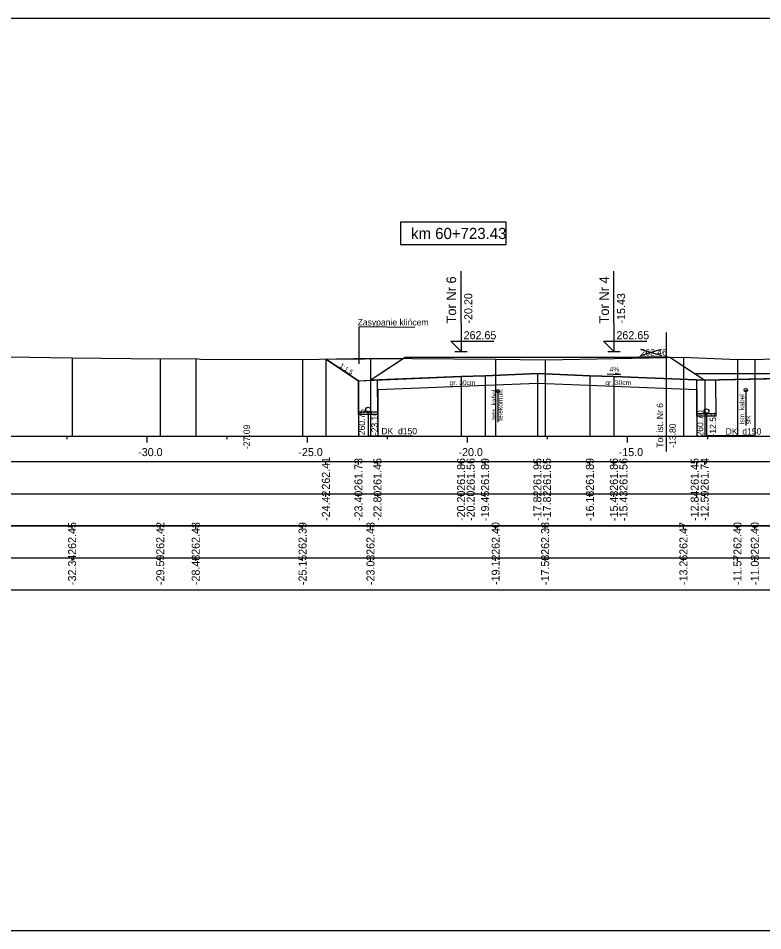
# Model space of a CAD drawing. Extents: x 6516023 to 6560129, y 5513077 to 5529206.
# Drawn here: x 6518569.44 to 6518592.68, y 5514518.16 to 5514546.66 of the extents above; entities that cross this region are included whole.
import ezdxf

# ---------------------------------------------------------------- set-up
doc = ezdxf.new("R2010")
doc.units = 0
for name, color, linetype in [('IR_default', 7, 'Continuous'), ('TOR_PRZEK_P-kable', 7, 'Continuous'), ('TOR_PRZEK_P-komponent', 7, 'Continuous'), ('TOR_PRZEK_P-odwodnienie', 7, 'Continuous'), ('TOR_PRZEK_P-opisy', 7, 'Continuous'), ('TOR_PRZEK_P-tabelka istniejace', 7, 'Continuous'), ('TOR_PRZEK_P-tabelka projektowane', 7, 'Continuous'), ('TOR_PRZEK_P-teren istniejacy', 7, 'Continuous'), ('TOR_PRZEK_P-tory istniejace', 7, 'Continuous'), ('TOR_PRZEK_P-tory projektowane', 7, 'Continuous'), ('TOR_PRZEK_P-uklad odniesienia', 7, 'Continuous'), ('TOR_PRZEK_P-warstwa ochronna I', 7, 'Continuous'), ('TOR_PRZEK_P-warstwa ochronna II', 7, 'Continuous'), ('TOR_RAMKI-ramka+tabelka 1', 7, 'Continuous')]:
    doc.layers.add(name, color=color, linetype=linetype)

msp = doc.modelspace()

# ---------------------------------------------------------------- linework, layer by layer
at = {"layer": 'IR_default'}
msp.add_lwpolyline([(6518579.041, 5514536.012), (6518580.058, 5514535.334), (6518580.427, 5514535.348), (6518580.802, 5514535.598), (6518581.512, 5514536.072), (6518582.721, 5514536.072), (6518585.013, 5514536.072), (6518586.283, 5514536.072), (6518587.489, 5514536.072), (6518589.783, 5514536.072), (6518590.157, 5514535.823), (6518590.868, 5514535.348), (6518593.752, 5514535.418)], dxfattribs=at)
at = {"layer": 'TOR_PRZEK_P-kable'}
for p, q in [((6518584.412, 5514535.01), (6518584.412, 5514534.036)), ((6518592.15, 5514535.042), (6518592.15, 5514533.933))]:
    msp.add_line(p, q, dxfattribs=at)
for centre in [(6518584.412, 5514535.01), (6518592.15, 5514535.042)]:
    msp.add_circle(centre, 0.05, dxfattribs=at)
at = {"layer": 'TOR_PRZEK_P-komponent'}
for p, q in [((6518579.041, 5514536.012), (6518581.45, 5514536.03)), ((6518580.058, 5514535.334), (6518579.041, 5514536.012)), ((6518596.114, 5514535.55), (6518590.566, 5514535.55))]:
    msp.add_line(p, q, dxfattribs=at)
msp.add_lwpolyline([(6518593.637, 5514535.415), (6518590.868, 5514535.348), (6518588.033, 5514535.462), (6518587.283, 5514535.492), (6518585.645, 5514535.557), (6518584.012, 5514535.492), (6518583.262, 5514535.462), (6518580.427, 5514535.348), (6518581.512, 5514536.072), (6518585.013, 5514536.072), (6518586.283, 5514536.072), (6518589.783, 5514536.072), (6518590.868, 5514535.348), (6518593.638, 5514535.415)], dxfattribs=at)
at = {"layer": 'TOR_PRZEK_P-odwodnienie'}
for p, q in [((6518580.061, 5514534.276), (6518580.058, 5514535.334)), ((6518580.661, 5514534.278), (6518580.658, 5514535.358)), ((6518590.622, 5514535.058), (6518590.621, 5514535.358)), ((6518591.225, 5514534.227), (6518591.221, 5514535.348)), ((6518590.625, 5514534.225), (6518590.622, 5514535.045)), ((6518580.661, 5514534.357), (6518580.061, 5514534.357)), ((6518580.661, 5514534.277), (6518580.061, 5514534.277)), ((6518591.224, 5514534.306), (6518590.624, 5514534.306)), ((6518591.225, 5514534.226), (6518590.625, 5514534.226))]:
    msp.add_line(p, q, dxfattribs=at)
for points in [[(6518580.361, 5514534.357), (6518580.361, 5514533.618), (6518581.737, 5514533.618)], [(6518590.924, 5514534.306), (6518590.924, 5514533.629), (6518592.399, 5514533.629)]]:
    msp.add_lwpolyline(points, dxfattribs=at)
for centre, radius in [((6518580.361, 5514534.432), 0.075), ((6518580.361, 5514534.357), 0.03), ((6518590.924, 5514534.381), 0.075), ((6518590.924, 5514534.306), 0.03)]:
    msp.add_circle(centre, radius, dxfattribs=at)
at = {"layer": 'TOR_PRZEK_P-opisy'}
msp.add_line((6518580.084, 5514535.866), (6518580.084, 5514537.014), dxfattribs=at)
msp.add_line((6518580.084, 5514535.866), (6518580.084, 5514537.014), dxfattribs=at)
for points in [[(6518581.816, 5514537.002), (6518580.084, 5514537.014)], [(6518587.819, 5514535.553), (6518588.236, 5514535.534), (6518588.069, 5514535.562)]]:
    msp.add_lwpolyline(points, dxfattribs=at)
at = {"layer": 'TOR_PRZEK_P-tabelka istniejace'}
for p, q in [((6518571.118, 5514530.706), (6518571.118, 5514530.806)), ((6518573.871, 5514530.706), (6518573.871, 5514530.806)), ((6518574.978, 5514530.706), (6518574.978, 5514530.806)), ((6518578.314, 5514530.706), (6518578.314, 5514530.806)), ((6518580.434, 5514530.706), (6518580.434, 5514530.806)), ((6518584.342, 5514530.706), (6518584.342, 5514530.806)), ((6518585.887, 5514530.706), (6518585.887, 5514530.806)), ((6518590.204, 5514530.706), (6518590.204, 5514530.806)), ((6518591.891, 5514530.706), (6518591.891, 5514530.806)), ((6518592.433, 5514530.706), (6518592.433, 5514530.806)), ((6518544.663, 5514529.806), (6518653.463, 5514529.806)), ((6518571.118, 5514529.706), (6518571.118, 5514529.806)), ((6518573.871, 5514529.706), (6518573.871, 5514529.806)), ((6518574.978, 5514529.706), (6518574.978, 5514529.806)), ((6518578.314, 5514529.706), (6518578.314, 5514529.806)), ((6518580.434, 5514529.706), (6518580.434, 5514529.806)), ((6518584.342, 5514529.706), (6518584.342, 5514529.806)), ((6518585.887, 5514529.706), (6518585.887, 5514529.806)), ((6518590.204, 5514529.706), (6518590.204, 5514529.806)), ((6518591.891, 5514529.706), (6518591.891, 5514529.806)), ((6518592.433, 5514529.706), (6518592.433, 5514529.806))]:
    msp.add_line(p, q, dxfattribs=at)
for points in [[(6518571.118, 5514536.053), (6518571.118, 5514533.806), (6518571.118, 5514533.676), (6518571.118, 5514533.606)], [(6518573.871, 5514536.023), (6518573.871, 5514533.806), (6518573.871, 5514533.676), (6518573.871, 5514533.606)], [(6518574.978, 5514536.033), (6518574.978, 5514533.806), (6518574.978, 5514533.676), (6518574.978, 5514533.606)], [(6518578.314, 5514535.999), (6518578.314, 5514533.806), (6518578.314, 5514533.676), (6518578.314, 5514533.606)], [(6518580.434, 5514536.037), (6518580.434, 5514533.806), (6518580.434, 5514533.676), (6518580.434, 5514533.606)], [(6518584.342, 5514536.011), (6518584.342, 5514533.806), (6518584.342, 5514533.676), (6518584.342, 5514533.606)], [(6518585.887, 5514535.99), (6518585.887, 5514533.806), (6518585.887, 5514533.676), (6518585.887, 5514533.606)], [(6518590.204, 5514536.075), (6518590.204, 5514533.806), (6518590.204, 5514533.676), (6518590.204, 5514533.606)], [(6518591.891, 5514536.003), (6518591.891, 5514533.806), (6518591.891, 5514533.676), (6518591.891, 5514533.606)], [(6518592.433, 5514536.001), (6518592.433, 5514533.806), (6518592.433, 5514533.676), (6518592.433, 5514533.606)]]:
    msp.add_lwpolyline(points, dxfattribs=at)
msp.add_lwpolyline([(6518544.663, 5514530.806), (6518544.663, 5514528.806), (6518653.463, 5514528.806), (6518653.463, 5514530.806)], close=True, dxfattribs=at)
at = {"layer": 'TOR_PRZEK_P-tabelka projektowane'}
for p, q in [((6518579.041, 5514532.706), (6518579.041, 5514532.806)), ((6518580.058, 5514532.706), (6518580.058, 5514532.806)), ((6518580.659, 5514532.706), (6518580.659, 5514532.806)), ((6518583.262, 5514532.706), (6518583.262, 5514532.806)), ((6518583.262, 5514532.706), (6518583.262, 5514532.806)), ((6518584.012, 5514532.706), (6518584.012, 5514532.806)), ((6518585.645, 5514532.706), (6518585.645, 5514532.806)), ((6518585.645, 5514532.706), (6518585.645, 5514532.806)), ((6518587.283, 5514532.706), (6518587.283, 5514532.806)), ((6518588.033, 5514532.706), (6518588.033, 5514532.806)), ((6518588.033, 5514532.706), (6518588.033, 5514532.806)), ((6518590.622, 5514532.706), (6518590.622, 5514532.806)), ((6518590.868, 5514532.706), (6518590.868, 5514532.806)), ((6518544.663, 5514531.806), (6518653.463, 5514531.806)), ((6518579.041, 5514531.706), (6518579.041, 5514531.806)), ((6518580.058, 5514531.706), (6518580.058, 5514531.806)), ((6518580.659, 5514531.706), (6518580.659, 5514531.806)), ((6518583.262, 5514531.706), (6518583.262, 5514531.806)), ((6518583.262, 5514531.706), (6518583.262, 5514531.806)), ((6518584.012, 5514531.706), (6518584.012, 5514531.806)), ((6518585.645, 5514531.706), (6518585.645, 5514531.806)), ((6518585.645, 5514531.706), (6518585.645, 5514531.806)), ((6518587.283, 5514531.706), (6518587.283, 5514531.806)), ((6518588.033, 5514531.706), (6518588.033, 5514531.806)), ((6518588.033, 5514531.706), (6518588.033, 5514531.806)), ((6518590.622, 5514531.706), (6518590.622, 5514531.806)), ((6518590.868, 5514531.706), (6518590.868, 5514531.806))]:
    msp.add_line(p, q, dxfattribs=at)
for points in [[(6518579.041, 5514536.012), (6518579.041, 5514533.806), (6518579.041, 5514533.676), (6518579.041, 5514533.606)], [(6518583.262, 5514535.462), (6518583.262, 5514533.806), (6518583.262, 5514533.676), (6518583.262, 5514533.606)], [(6518584.012, 5514535.492), (6518584.012, 5514533.806), (6518584.012, 5514533.676), (6518584.012, 5514533.606)], [(6518585.645, 5514535.557), (6518585.645, 5514533.806), (6518585.645, 5514533.676), (6518585.645, 5514533.606)], [(6518587.283, 5514535.492), (6518587.283, 5514533.806), (6518587.283, 5514533.676), (6518587.283, 5514533.606)], [(6518588.033, 5514535.462), (6518588.033, 5514533.806), (6518588.033, 5514533.676), (6518588.033, 5514533.606)], [(6518580.058, 5514535.334), (6518580.058, 5514533.806), (6518580.058, 5514533.676), (6518580.058, 5514533.606)], [(6518583.262, 5514535.162), (6518583.262, 5514533.806), (6518583.262, 5514533.676), (6518583.262, 5514533.606)], [(6518585.645, 5514535.257), (6518585.645, 5514533.806), (6518585.645, 5514533.676), (6518585.645, 5514533.606)], [(6518588.033, 5514535.162), (6518588.033, 5514533.806), (6518588.033, 5514533.676), (6518588.033, 5514533.606)], [(6518590.868, 5514535.348), (6518590.868, 5514533.806), (6518590.868, 5514533.676), (6518590.868, 5514533.606)], [(6518580.659, 5514535.058), (6518580.659, 5514533.806), (6518580.659, 5514533.676), (6518580.659, 5514533.606)], [(6518590.622, 5514535.058), (6518590.622, 5514533.806), (6518590.622, 5514533.676), (6518590.622, 5514533.606)]]:
    msp.add_lwpolyline(points, dxfattribs=at)
msp.add_lwpolyline([(6518544.663, 5514532.806), (6518544.663, 5514530.806), (6518653.463, 5514530.806), (6518653.463, 5514532.806)], close=True, dxfattribs=at)
at = {"layer": 'TOR_PRZEK_P-teren istniejacy'}
msp.add_lwpolyline([(6518548.463, 5514536.065), (6518553.544, 5514536.272), (6518553.842, 5514536.283), (6518557.577, 5514536.26), (6518559.314, 5514536.259), (6518561.378, 5514536.214), (6518563.157, 5514536.172), (6518571.118, 5514536.053), (6518573.871, 5514536.023), (6518574.978, 5514536.033), (6518575.131, 5514536.005), (6518578.314, 5514535.999), (6518580.434, 5514536.037), (6518584.342, 5514536.011), (6518585.887, 5514535.99), (6518590.204, 5514536.075), (6518591.891, 5514536.003), (6518591.99, 5514536.005), (6518592.433, 5514536.001), (6518592.97, 5514536.019)], dxfattribs=at)
at = {"layer": 'TOR_PRZEK_P-tory istniejace'}
for p, q in [((6518589.665, 5514536.846), (6518589.665, 5514533.126)), ((6518588.866, 5514536.118), (6518589.518, 5514536.321)), ((6518588.866, 5514536.321), (6518589.518, 5514536.118)), ((6518589.666, 5514536.071), (6518588.8, 5514536.071))]:
    msp.add_line(p, q, dxfattribs=at)
msp.add_circle((6518589.666, 5514536.071), 0.035, dxfattribs=at)
at = {"layer": 'TOR_PRZEK_P-tory projektowane'}
for p, q in [((6518583.262, 5514537.129), (6518583.262, 5514538.762)), ((6518588.033, 5514537.129), (6518588.033, 5514538.761)), ((6518583.262, 5514537.129), (6518583.262, 5514536.252)), ((6518588.033, 5514537.129), (6518588.033, 5514536.252)), ((6518583.262, 5514536.252), (6518582.943, 5514536.571)), ((6518582.943, 5514536.571), (6518584.287, 5514536.571)), ((6518588.033, 5514536.252), (6518587.714, 5514536.571)), ((6518587.714, 5514536.571), (6518589.058, 5514536.571)), ((6518583.071, 5514536.252), (6518583.454, 5514536.252)), ((6518587.841, 5514536.252), (6518588.225, 5514536.252))]:
    msp.add_line(p, q, dxfattribs=at)
at = {"layer": 'TOR_PRZEK_P-uklad odniesienia'}
for p, q in [((6518548.463, 5514533.606), (6518653.463, 5514533.606)), ((6518570.963, 5514533.506), (6518570.963, 5514533.606)), ((6518573.463, 5514533.406), (6518573.463, 5514533.606)), ((6518575.963, 5514533.506), (6518575.963, 5514533.606)), ((6518578.463, 5514533.406), (6518578.463, 5514533.606)), ((6518580.963, 5514533.506), (6518580.963, 5514533.606)), ((6518583.463, 5514533.406), (6518583.463, 5514533.606)), ((6518585.963, 5514533.506), (6518585.963, 5514533.606)), ((6518588.463, 5514533.406), (6518588.463, 5514533.606)), ((6518590.963, 5514533.506), (6518590.963, 5514533.606))]:
    msp.add_line(p, q, dxfattribs=at)
msp.add_lwpolyline([(6518584.672, 5514540.285), (6518581.372, 5514540.285), (6518581.372, 5514539.585), (6518584.672, 5514539.585)], close=True, dxfattribs=at)
at = {"layer": 'TOR_PRZEK_P-warstwa ochronna I'}
msp.add_lwpolyline([(6518580.659, 5514535.058), (6518583.262, 5514535.162), (6518585.645, 5514535.257), (6518588.033, 5514535.162), (6518590.622, 5514535.058)], dxfattribs=at)
at = {"layer": 'TOR_PRZEK_P-warstwa ochronna II'}
msp.add_lwpolyline([(6518579.041, 5514536.012), (6518580.058, 5514535.334), (6518583.262, 5514535.462), (6518584.012, 5514535.492), (6518585.645, 5514535.557), (6518587.283, 5514535.492), (6518588.033, 5514535.462), (6518590.868, 5514535.348), (6518593.752, 5514535.418), (6518595.806, 5514535.344), (6518598.646, 5514535.458), (6518599.396, 5514535.488), (6518601.11, 5514535.557), (6518602.713, 5514535.492), (6518603.463, 5514535.462), (6518605.714, 5514535.372), (6518606.114, 5514535.539), (6518607.324, 5514535.491), (6518608.074, 5514535.461), (6518612.204, 5514535.296), (6518615.313, 5514535.171), (6518616.459, 5514535.936)], dxfattribs=at)
at = {"layer": 'TOR_RAMKI-ramka+tabelka 1'}
msp.add_lwpolyline([(6518542.013, 5514546.656), (6518789.513, 5514546.656), (6518789.513, 5514518.156), (6518542.013, 5514518.156)], close=True, dxfattribs=at)

# ---------------------------------------------------------------- texts
at = {"layer": 'TOR_PRZEK_P-kable'}
for s, height, p in [('Istn. kabel', 0.14999, (6518584.367, 5514534.112)), ('telekomun.', 0.15, (6518584.561, 5514534.084)), ('Istn. kabel', 0.14999, (6518592.105, 5514533.969)), ('srk', 0.15, (6518592.299, 5514533.969))]:
    msp.add_text(s, height=height, rotation=90.0511, dxfattribs=at).set_placement(p)
at = {"layer": 'TOR_PRZEK_P-odwodnienie'}
for s, rotation, p in [('260.75', 90, (6518580.261, 5514533.632)), ('-23.10', 90, (6518580.661, 5514533.632)), ('260.70', 90, (6518590.824, 5514533.592)), ('-12.54', 90, (6518591.224, 5514533.592)), ('DK_d150', 360, (6518580.773, 5514533.66)), ('DK_d150', 360, (6518591.522, 5514533.653))]:
    msp.add_text(s, height=0.2, rotation=rotation, dxfattribs=at).set_placement(p)
at = {"layer": 'TOR_PRZEK_P-opisy'}
for s, height, rotation, p in [('Zasypanie klińcem', 0.2, 359.9489, (6518580.032, 5514537.062)), ('1:1,5', 0.15, 325.9299, (6518579.452, 5514535.771)), ('4%', 0.15, 359.8485, (6518587.898, 5514535.619))]:
    msp.add_text(s, height=height, rotation=rotation, dxfattribs=at).set_placement(p)
at = {"layer": 'TOR_PRZEK_P-tabelka istniejace'}
for s, p in [('262.45', (6518571.243, 5514529.897)), ('262.42', (6518573.996, 5514529.9)), ('262.43', (6518575.103, 5514529.898)), ('262.39', (6518578.439, 5514529.898)), ('262.43', (6518580.559, 5514529.898)), ('262.40', (6518584.467, 5514529.898)), ('262.38', (6518586.012, 5514529.898)), ('262.47', (6518590.329, 5514529.898)), ('262.40', (6518592.016, 5514529.898)), ('262.40', (6518592.558, 5514529.898)), ('-32.34', (6518571.243, 5514528.955)), ('-29.59', (6518573.996, 5514528.955)), ('-28.48', (6518575.103, 5514528.954)), ('-25.15', (6518578.439, 5514528.953)), ('-23.03', (6518580.559, 5514528.954)), ('-19.12', (6518584.467, 5514528.956)), ('-17.58', (6518586.012, 5514528.954)), ('-13.26', (6518590.329, 5514528.954)), ('-11.57', (6518592.016, 5514528.955)), ('-11.03', (6518592.558, 5514528.954))]:
    msp.add_text(s, height=0.25, rotation=90, dxfattribs=at).set_placement(p)
at = {"layer": 'TOR_PRZEK_P-tabelka projektowane'}
for s, p in [('262.41', (6518579.166, 5514531.933)), ('261.73', (6518580.183, 5514531.898)), ('261.45', (6518580.777, 5514531.897)), ('261.86', (6518583.387, 5514531.898)), ('261.56', (6518583.687, 5514531.898)), ('261.89', (6518584.137, 5514531.898)), ('261.95', (6518585.77, 5514531.897)), ('261.65', (6518586.07, 5514531.897)), ('261.89', (6518587.408, 5514531.898)), ('261.86', (6518588.158, 5514531.898)), ('261.56', (6518588.458, 5514531.898)), ('261.45', (6518590.681, 5514531.897)), ('261.74', (6518590.993, 5514531.899)), ('-24.42', (6518579.166, 5514530.956)), ('-23.40', (6518580.183, 5514530.955)), ('-22.80', (6518580.777, 5514530.955)), ('-20.20', (6518583.387, 5514530.955)), ('-20.20', (6518583.687, 5514530.955)), ('-19.45', (6518584.137, 5514530.953)), ('-17.82', (6518585.77, 5514530.956)), ('-17.82', (6518586.07, 5514530.956)), ('-16.18', (6518587.408, 5514530.954)), ('-15.43', (6518588.158, 5514530.954)), ('-15.43', (6518588.458, 5514530.954)), ('-12.84', (6518590.681, 5514530.955)), ('-12.59', (6518590.993, 5514530.955))]:
    msp.add_text(s, height=0.25, rotation=90, dxfattribs=at).set_placement(p)
at = {"layer": 'TOR_PRZEK_P-tory istniejace'}
msp.add_text('262.46', height=0.2, dxfattribs=at).set_placement((6518588.866, 5514536.121))
for s, rotation, p in [('Tor ist. Nr 6', 90.0511, (6518589.572, 5514533.241)), ('-13.80', 90, (6518589.966, 5514533.241)), ('-27.09', 90, (6518576.669, 5514533.202))]:
    msp.add_text(s, height=0.2, rotation=rotation, dxfattribs=at).set_placement(p)
at = {"layer": 'TOR_PRZEK_P-tory projektowane'}
for s, height, p in [('Tor Nr 6', 0.3, (6518583.108, 5514537.123)), ('Tor Nr 4', 0.3, (6518587.879, 5514537.123)), ('-20.20', 0.25, (6518583.612, 5514537.122)), ('-15.43', 0.25, (6518588.383, 5514537.122))]:
    msp.add_text(s, height=height, rotation=90, dxfattribs=at).set_placement(p)
for p in [(6518583.342, 5514536.632), (6518588.113, 5514536.632)]:
    msp.add_text('262.65', height=0.25, dxfattribs=at).set_placement(p)
at = {"layer": 'TOR_PRZEK_P-uklad odniesienia'}
for s, height, p in [('km 60+723.43', 0.35, (6518581.7, 5514539.76)), ('-30.0', 0.25, (6518573.182, 5514532.981)), ('-25.0', 0.25, (6518578.182, 5514532.981)), ('-20.0', 0.25, (6518583.182, 5514532.981)), ('-15.0', 0.25, (6518588.182, 5514532.981))]:
    msp.add_text(s, height=height, dxfattribs=at).set_placement(p)
at = {"layer": 'TOR_PRZEK_P-warstwa ochronna I'}
for p in [(6518582.903, 5514535.2), (6518587.767, 5514535.2)]:
    msp.add_text('gr. 30cm', height=0.15, dxfattribs=at).set_placement(p)

doc.saveas('drawing.dxf')
